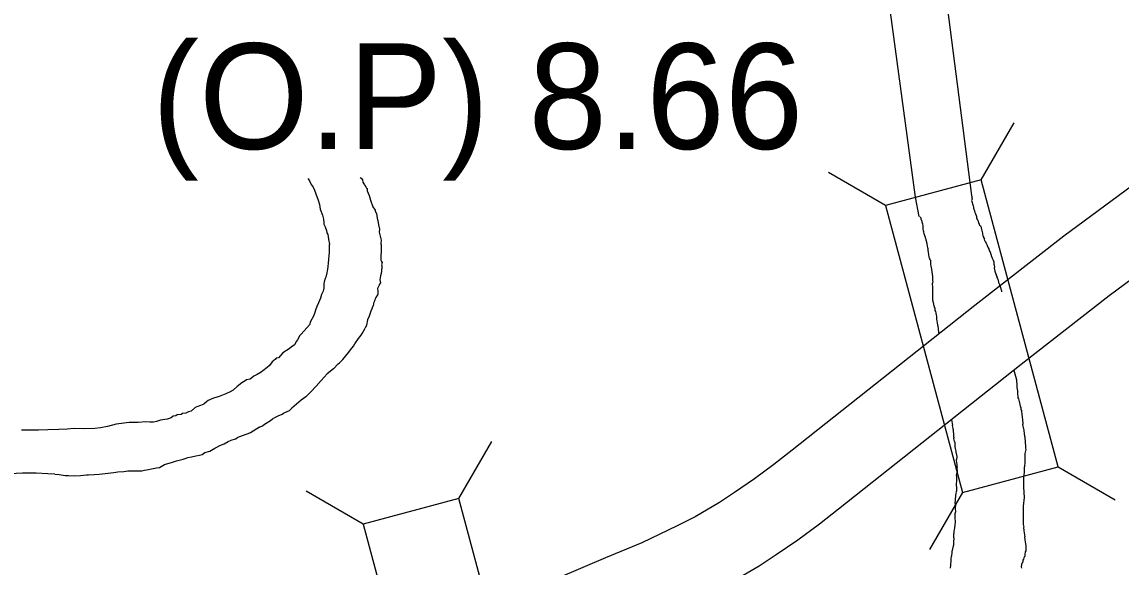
# Model space of a CAD drawing. Extents: x -939622 to -934222, y 1383701 to 1385301.
# Drawn here: x -936032.79 to -936019.6, y 1384124.41 to 1384130.95 of the extents above; entities that cross this region are included whole.
import ezdxf

# ---------------------------------------------------------------- set-up
doc = ezdxf.new("R2010")
doc.units = 0
for name, color, linetype in [('Level 15', 7, 'Continuous'), ('Level 20', 7, 'Continuous'), ('Level 25', 7, 'Continuous'), ('Level 9', 7, 'Continuous')]:
    doc.layers.add(name, color=color, linetype=linetype)

msp = doc.modelspace()

# ---------------------------------------------------------------- linework, layer by layer
at = {"layer": 'Level 15'}
for points in [[(-936017.163, 1384130.687), (-936020.292, 1384128.377), (-936021.36, 1384127.544), (-936023.552, 1384125.807), (-936023.769, 1384125.636), (-936024.002, 1384125.463), (-936024.244, 1384125.3), (-936024.424, 1384125.179), (-936024.715, 1384125.009), (-936024.929, 1384124.899), (-936025.355, 1384124.698), (-936025.789, 1384124.518), (-936026.362, 1384124.274), (-936027.23, 1384123.933), (-936028.386, 1384123.474), (-936029.74, 1384122.918), (-936030.12, 1384122.777), (-936030.481, 1384122.652), (-936031.087, 1384122.468), (-936031.435, 1384122.369), (-936031.903, 1384122.252), (-936032.777, 1384122.046), (-936033.083, 1384121.968), (-936036.154, 1384121.324)], [(-936016.665, 1384129.936), (-936019.748, 1384127.66), (-936020.803, 1384126.837), (-936022.995, 1384125.1), (-936023.223, 1384124.921), (-936023.481, 1384124.728), (-936023.743, 1384124.552), (-936023.947, 1384124.416), (-936024.281, 1384124.22), (-936024.531, 1384124.092), (-936024.99, 1384123.875), (-936025.44, 1384123.688), (-936026.022, 1384123.441), (-936026.899, 1384123.096), (-936028.049, 1384122.639), (-936029.412, 1384122.08), (-936029.816, 1384121.93), (-936030.202, 1384121.796), (-936030.833, 1384121.605), (-936031.203, 1384121.5), (-936031.69, 1384121.378), (-936032.562, 1384121.172), (-936033.438, 1384120.954), (-936035.713, 1384120.501)]]:
    msp.add_lwpolyline(points, dxfattribs=at)
at = {"layer": 'Level 20'}
for p, q in [((-936021.282, 1384129.052), (-936020.886, 1384129.738)), ((-936022.429, 1384128.744), (-936023.115, 1384129.14)), ((-936027.551, 1384125.228), (-936027.155, 1384125.914)), ((-936020.359, 1384125.609), (-936019.673, 1384125.213)), ((-936028.698, 1384124.92), (-936029.384, 1384125.316)), ((-936021.506, 1384125.302), (-936021.902, 1384124.616))]:
    msp.add_line(p, q, dxfattribs=at)
for points in [[(-936020.359, 1384125.609), (-936021.282, 1384129.052), (-936022.429, 1384128.744), (-936021.506, 1384125.302)], [(-936026.628, 1384121.785), (-936027.551, 1384125.228), (-936028.698, 1384124.92), (-936027.775, 1384121.478)]]:
    msp.add_lwpolyline(points, close=True, dxfattribs=at)
at = {"layer": 'Level 9'}
for points in [[(-936023.856, 1384134.913), (-936023.731, 1384134.729), (-936023.591, 1384134.576), (-936023.45, 1384134.359), (-936023.316, 1384134.124), (-936023.185, 1384133.94), (-936023.066, 1384133.765), (-936022.965, 1384133.519), (-936022.868, 1384133.31), (-936022.782, 1384133.054), (-936022.701, 1384132.853), (-936022.618, 1384132.61), (-936022.556, 1384132.404), (-936022.075, 1384128.847)], [(-936021.902, 1384132.666), (-936021.902, 1384132.66), (-936021.901, 1384132.642), (-936021.897, 1384132.612), (-936021.893, 1384132.597), (-936021.893, 1384132.591), (-936021.885, 1384132.555), (-936021.881, 1384132.54), (-936021.878, 1384132.522), (-936021.875, 1384132.522), (-936021.874, 1384132.501), (-936021.87, 1384132.498), (-936021.867, 1384132.481), (-936021.866, 1384132.472), (-936021.86, 1384132.442), (-936021.397, 1384128.867)], [(-936029.359, 1384129.07), (-936029.358, 1384129.067), (-936029.345, 1384129.043), (-936029.322, 1384128.996), (-936029.299, 1384128.967), (-936029.283, 1384128.931), (-936029.266, 1384128.887), (-936029.241, 1384128.81), (-936029.238, 1384128.81), (-936029.224, 1384128.759), (-936029.216, 1384128.703), (-936029.188, 1384128.631), (-936029.177, 1384128.581), (-936029.172, 1384128.536), (-936029.171, 1384128.521), (-936029.155, 1384128.488), (-936029.138, 1384128.444), (-936029.134, 1384128.417), (-936029.124, 1384128.399), (-936029.12, 1384128.375), (-936029.115, 1384128.339), (-936029.104, 1384128.28), (-936029.106, 1384128.268), (-936029.108, 1384128.243), (-936029.106, 1384128.204), (-936029.108, 1384128.18), (-936029.11, 1384128.144), (-936029.117, 1384128.098), (-936029.121, 1384128.053), (-936029.125, 1384128.014), (-936029.126, 1384127.978), (-936029.132, 1384127.962), (-936029.137, 1384127.938), (-936029.146, 1384127.886), (-936029.154, 1384127.868), (-936029.168, 1384127.831), (-936029.17, 1384127.807), (-936029.172, 1384127.783), (-936029.173, 1384127.753), (-936029.178, 1384127.716), (-936029.2, 1384127.676), (-936029.213, 1384127.633), (-936029.235, 1384127.578), (-936029.254, 1384127.532), (-936029.27, 1384127.489), (-936029.281, 1384127.459), (-936029.297, 1384127.416), (-936029.33, 1384127.351), (-936029.343, 1384127.314), (-936029.406, 1384127.239), (-936029.446, 1384127.195), (-936029.458, 1384127.186), (-936029.486, 1384127.133), (-936029.5, 1384127.115), (-936029.525, 1384127.071), (-936029.563, 1384127.045), (-936029.589, 1384127.023), (-936029.665, 1384126.975), (-936029.716, 1384126.918), (-936029.743, 1384126.911), (-936029.752, 1384126.902)], [(-936028.733, 1384129.082), (-936028.724, 1384129.074)], [(-936028.724, 1384129.074), (-936028.708, 1384129.053), (-936028.705, 1384129.05), (-936028.701, 1384129.024), (-936028.691, 1384129.006), (-936028.681, 1384128.994), (-936028.678, 1384128.985), (-936028.665, 1384128.968), (-936028.659, 1384128.953), (-936028.652, 1384128.95), (-936028.651, 1384128.922)], [(-936028.651, 1384128.922), (-936028.628, 1384128.865), (-936028.611, 1384128.811), (-936028.581, 1384128.728), (-936028.554, 1384128.688)], [(-936022.075, 1384128.847), (-936022.029, 1384128.615)], [(-936021.397, 1384128.867), (-936021.396, 1384128.854), (-936021.396, 1384128.839), (-936021.392, 1384128.824), (-936021.394, 1384128.812), (-936021.397, 1384128.805), (-936021.379, 1384128.743), (-936021.376, 1384128.725), (-936021.373, 1384128.725), (-936021.376, 1384128.725), (-936021.375, 1384128.713), (-936021.362, 1384128.681), (-936021.358, 1384128.66), (-936021.354, 1384128.657), (-936021.351, 1384128.645), (-936021.344, 1384128.627), (-936021.34, 1384128.612), (-936021.34, 1384128.606), (-936021.337, 1384128.606), (-936021.337, 1384128.603), (-936021.337, 1384128.591), (-936021.333, 1384128.588), (-936021.33, 1384128.586), (-936021.33, 1384128.579), (-936021.324, 1384128.571), (-936021.313, 1384128.541), (-936021.313, 1384128.535), (-936021.31, 1384128.532), (-936021.303, 1384128.511), (-936021.29, 1384128.5), (-936021.284, 1384128.485), (-936021.284, 1384128.482), (-936021.283, 1384128.479), (-936021.28, 1384128.458), (-936021.276, 1384128.443), (-936021.272, 1384128.434), (-936021.268, 1384128.411), (-936021.261, 1384128.378), (-936021.255, 1384128.375), (-936021.254, 1384128.36), (-936021.244, 1384128.342), (-936021.247, 1384128.336), (-936021.241, 1384128.33), (-936021.241, 1384128.327), (-936021.237, 1384128.322), (-936021.231, 1384128.304), (-936021.228, 1384128.307), (-936021.231, 1384128.307), (-936021.224, 1384128.292), (-936021.214, 1384128.277), (-936021.211, 1384128.265), (-936021.198, 1384128.236), (-936021.191, 1384128.227), (-936021.191, 1384128.221), (-936021.181, 1384128.198), (-936021.178, 1384128.198), (-936021.171, 1384128.174), (-936021.164, 1384128.15), (-936021.164, 1384128.147), (-936021.161, 1384128.147), (-936021.15, 1384128.115), (-936021.137, 1384128.091), (-936021.14, 1384128.091), (-936021.13, 1384128.07), (-936021.127, 1384128.067), (-936021.13, 1384128.067), (-936021.129, 1384128.04), (-936021.126, 1384128.04), (-936021.129, 1384128.04), (-936021.125, 1384128.028), (-936021.124, 1384128.004), (-936021.127, 1384127.995), (-936021.119, 1384127.959), (-936021.105, 1384127.921), (-936021.102, 1384127.921)], [(-936028.554, 1384128.688), (-936028.553, 1384128.678), (-936028.54, 1384128.648), (-936028.537, 1384128.648), (-936028.537, 1384128.645), (-936028.533, 1384128.627), (-936028.533, 1384128.618), (-936028.525, 1384128.574), (-936028.524, 1384128.568), (-936028.524, 1384128.566)], [(-936028.524, 1384128.566), (-936028.514, 1384128.515), (-936028.503, 1384128.463), (-936028.505, 1384128.427), (-936028.483, 1384128.33)], [(-936022.02, 1384128.615), (-936022.017, 1384128.612), (-936022.013, 1384128.606), (-936022.007, 1384128.598), (-936022.006, 1384128.586), (-936022, 1384128.565), (-936021.996, 1384128.556), (-936021.993, 1384128.55), (-936021.986, 1384128.526), (-936021.986, 1384128.523), (-936021.982, 1384128.505), (-936021.982, 1384128.499), (-936021.983, 1384128.463), (-936021.979, 1384128.445), (-936021.976, 1384128.433), (-936021.975, 1384128.427), (-936021.969, 1384128.41), (-936021.958, 1384128.377), (-936021.958, 1384128.371), (-936021.955, 1384128.371), (-936021.954, 1384128.359), (-936021.951, 1384128.353), (-936021.947, 1384128.332), (-936021.94, 1384128.308), (-936021.94, 1384128.302), (-936021.937, 1384128.303), (-936021.933, 1384128.291), (-936021.932, 1384128.258), (-936021.928, 1384128.243), (-936021.924, 1384128.228), (-936021.921, 1384128.216), (-936021.921, 1384128.21), (-936021.919, 1384128.183), (-936021.915, 1384128.159), (-936021.911, 1384128.126), (-936021.905, 1384128.12), (-936021.904, 1384128.108), (-936021.901, 1384128.102), (-936021.891, 1384128.088), (-936021.889, 1384128.04), (-936021.885, 1384128.019), (-936021.88, 1384127.98), (-936021.876, 1384127.944), (-936021.872, 1384127.926), (-936021.867, 1384127.89), (-936021.867, 1384127.884), (-936021.866, 1384127.863), (-936021.865, 1384127.845), (-936021.862, 1384127.83), (-936021.87, 1384127.806), (-936021.869, 1384127.797), (-936021.868, 1384127.772), (-936021.867, 1384127.748), (-936021.867, 1384127.751), (-936021.868, 1384127.709), (-936021.867, 1384127.67), (-936021.866, 1384127.643), (-936021.865, 1384127.637), (-936021.867, 1384127.604), (-936021.864, 1384127.604), (-936021.863, 1384127.583), (-936021.86, 1384127.583), (-936021.853, 1384127.556), (-936021.842, 1384127.515), (-936021.839, 1384127.515), (-936021.837, 1384127.485), (-936021.831, 1384127.473), (-936021.827, 1384127.458), (-936021.827, 1384127.443), (-936021.823, 1384127.44), (-936021.819, 1384127.41), (-936021.818, 1384127.383), (-936021.818, 1384127.38), (-936021.814, 1384127.359), (-936021.81, 1384127.338), (-936021.806, 1384127.308), (-936021.802, 1384127.296), (-936021.798, 1384127.27), (-936021.797, 1384127.258), (-936021.79, 1384127.203)], [(-936028.483, 1384128.33), (-936028.485, 1384128.289), (-936028.485, 1384128.28), (-936028.484, 1384128.277), (-936028.482, 1384128.223), (-936028.484, 1384128.205), (-936028.483, 1384128.184), (-936028.485, 1384128.148), (-936028.485, 1384128.145), (-936028.487, 1384128.123), (-936028.486, 1384128.108), (-936028.486, 1384128.105), (-936028.485, 1384128.09), (-936028.478, 1384128.073), (-936028.472, 1384128.061), (-936028.477, 1384128.033), (-936028.476, 1384128.021), (-936028.474, 1384127.985), (-936028.477, 1384127.985), (-936028.479, 1384127.958), (-936028.484, 1384127.928), (-936028.489, 1384127.9), (-936028.499, 1384127.855), (-936028.499, 1384127.852), (-936028.499, 1384127.855), (-936028.491, 1384127.819), (-936028.502, 1384127.8), (-936028.508, 1384127.788), (-936028.519, 1384127.764), (-936028.527, 1384127.751), (-936028.523, 1384127.718), (-936028.524, 1384127.676), (-936028.527, 1384127.673), (-936028.546, 1384127.639), (-936028.555, 1384127.623), (-936028.56, 1384127.608), (-936028.563, 1384127.605), (-936028.565, 1384127.587), (-936028.573, 1384127.574), (-936028.573, 1384127.571), (-936028.573, 1384127.574), (-936028.573, 1384127.571), (-936028.576, 1384127.562), (-936028.578, 1384127.544), (-936028.589, 1384127.516), (-936028.596, 1384127.504)], [(-936021.102, 1384127.921), (-936021.102, 1384127.906), (-936021.095, 1384127.894), (-936021.095, 1384127.882), (-936021.088, 1384127.87), (-936021.082, 1384127.856), (-936021.078, 1384127.85), (-936021.074, 1384127.823), (-936021.064, 1384127.799), (-936021.061, 1384127.793), (-936021.057, 1384127.784), (-936021.054, 1384127.775), (-936021.043, 1384127.731), (-936021.04, 1384127.725), (-936021.038, 1384127.707)], [(-936028.596, 1384127.504), (-936028.608, 1384127.477), (-936028.627, 1384127.418), (-936028.646, 1384127.371), (-936028.658, 1384127.307), (-936028.673, 1384127.273)], [(-936028.998, 1384126.845), (-936028.983, 1384126.857), (-936028.943, 1384126.898), (-936028.906, 1384126.939), (-936028.872, 1384126.986), (-936028.849, 1384127.011), (-936028.815, 1384127.055), (-936028.798, 1384127.085), (-936028.753, 1384127.148), (-936028.722, 1384127.188), (-936028.71, 1384127.207), (-936028.694, 1384127.235), (-936028.673, 1384127.273)], [(-936028.659, 1384127.299), (-936028.658, 1384127.3)], [(-936029.752, 1384126.902), (-936029.792, 1384126.867), (-936029.824, 1384126.826), (-936029.852, 1384126.801), (-936029.905, 1384126.759), (-936029.925, 1384126.746), (-936029.972, 1384126.717), (-936030.01, 1384126.697), (-936030.054, 1384126.662), (-936030.098, 1384126.651), (-936030.116, 1384126.641), (-936030.157, 1384126.616), (-936030.212, 1384126.571), (-936030.261, 1384126.53), (-936030.296, 1384126.51), (-936030.346, 1384126.484), (-936030.388, 1384126.467), (-936030.429, 1384126.453), (-936030.497, 1384126.432), (-936030.559, 1384126.405), (-936030.58, 1384126.389), (-936030.611, 1384126.36), (-936030.65, 1384126.344), (-936030.694, 1384126.33), (-936030.715, 1384126.32), (-936030.764, 1384126.278), (-936030.797, 1384126.268), (-936030.826, 1384126.251), (-936030.868, 1384126.247), (-936030.885, 1384126.237), (-936030.93, 1384126.232), (-936030.948, 1384126.222), (-936030.978, 1384126.215), (-936031.004, 1384126.198), (-936031.051, 1384126.181), (-936031.132, 1384126.169), (-936031.179, 1384126.151), (-936031.215, 1384126.144), (-936031.26, 1384126.145), (-936031.306, 1384126.15)], [(-936028.998, 1384126.845), (-936029.056, 1384126.785), (-936029.13, 1384126.726), (-936029.203, 1384126.643), (-936029.262, 1384126.577), (-936029.326, 1384126.508), (-936029.388, 1384126.449), (-936029.444, 1384126.409), (-936029.554, 1384126.312)], [(-936020.889, 1384126.769), (-936020.857, 1384126.652), (-936020.854, 1384126.585), (-936020.854, 1384126.582), (-936020.853, 1384126.573), (-936020.853, 1384126.567), (-936020.853, 1384126.555), (-936020.852, 1384126.549), (-936020.852, 1384126.54), (-936020.848, 1384126.522), (-936020.847, 1384126.504), (-936020.846, 1384126.483), (-936020.846, 1384126.48), (-936020.842, 1384126.456), (-936020.841, 1384126.438), (-936020.835, 1384126.424), (-936020.827, 1384126.394), (-936020.817, 1384126.358), (-936020.809, 1384126.322), (-936020.806, 1384126.323), (-936020.805, 1384126.292), (-936020.799, 1384126.287), (-936020.798, 1384126.284), (-936020.799, 1384126.287), (-936020.798, 1384126.284), (-936020.798, 1384126.281), (-936020.793, 1384126.233), (-936020.792, 1384126.212), (-936020.789, 1384126.197), (-936020.788, 1384126.179), (-936020.787, 1384126.164), (-936020.783, 1384126.137), (-936020.782, 1384126.122)], [(-936029.943, 1384126.085), (-936029.935, 1384126.089), (-936029.909, 1384126.102), (-936029.882, 1384126.119), (-936029.862, 1384126.132), (-936029.812, 1384126.164), (-936029.789, 1384126.183), (-936029.76, 1384126.202), (-936029.721, 1384126.219), (-936029.671, 1384126.242), (-936029.657, 1384126.252), (-936029.639, 1384126.262), (-936029.583, 1384126.286), (-936029.572, 1384126.295), (-936029.554, 1384126.312)], [(-936031.306, 1384126.15), (-936031.401, 1384126.141), (-936031.506, 1384126.139), (-936031.664, 1384126.12), (-936031.768, 1384126.092), (-936031.853, 1384126.077), (-936031.92, 1384126.07), (-936032.043, 1384126.063), (-936032.168, 1384126.068), (-936032.251, 1384126.059), (-936032.35, 1384126.056), (-936032.483, 1384126.054), (-936032.594, 1384126.047), (-936032.691, 1384126.049), (-936032.8, 1384126.048)], [(-936021.64, 1384126.174), (-936021.626, 1384126.108), (-936021.629, 1384126.105), (-936021.622, 1384126.073), (-936021.621, 1384126.066), (-936021.621, 1384126.057), (-936021.618, 1384126.055), (-936021.617, 1384126.043), (-936021.617, 1384126.04), (-936021.615, 1384125.997), (-936021.614, 1384125.967), (-936021.611, 1384125.965), (-936021.61, 1384125.953), (-936021.613, 1384125.952), (-936021.609, 1384125.928), (-936021.606, 1384125.92), (-936021.599, 1384125.902), (-936021.598, 1384125.887), (-936021.598, 1384125.875), (-936021.597, 1384125.869), (-936021.597, 1384125.86), (-936021.597, 1384125.848), (-936021.596, 1384125.827), (-936021.585, 1384125.797), (-936021.585, 1384125.785), (-936021.576, 1384125.734), (-936021.576, 1384125.722), (-936021.576, 1384125.713), (-936021.578, 1384125.704)], [(-936029.943, 1384126.085), (-936030.05, 1384126.018), (-936030.195, 1384125.966), (-936030.212, 1384125.956)], [(-936020.782, 1384126.122), (-936020.785, 1384126.116), (-936020.781, 1384126.095), (-936020.77, 1384126.05), (-936020.77, 1384126.044), (-936020.765, 1384126.005), (-936020.761, 1384125.975), (-936020.757, 1384125.963), (-936020.752, 1384125.849), (-936020.751, 1384125.831), (-936020.748, 1384125.816), (-936020.758, 1384125.77), (-936020.76, 1384125.767), (-936020.76, 1384125.764), (-936020.759, 1384125.677), (-936020.759, 1384125.662), (-936020.763, 1384125.611), (-936020.765, 1384125.601), (-936020.767, 1384125.577), (-936020.767, 1384125.575)], [(-936032.401, 1384125.519), (-936032.347, 1384125.515), (-936032.274, 1384125.506), (-936032.235, 1384125.505), (-936032.163, 1384125.499), (-936032.091, 1384125.503), (-936032.019, 1384125.512), (-936031.995, 1384125.513), (-936031.926, 1384125.516), (-936031.866, 1384125.519), (-936031.795, 1384125.528), (-936031.693, 1384125.541), (-936031.642, 1384125.547), (-936031.573, 1384125.553), (-936031.523, 1384125.561), (-936031.402, 1384125.56), (-936031.354, 1384125.562), (-936031.324, 1384125.567), (-936031.277, 1384125.578), (-936031.238, 1384125.586), (-936031.179, 1384125.597), (-936031.143, 1384125.602), (-936031.084, 1384125.635), (-936030.986, 1384125.663), (-936030.939, 1384125.68), (-936030.858, 1384125.699), (-936030.823, 1384125.712), (-936030.802, 1384125.719), (-936030.758, 1384125.727), (-936030.707, 1384125.742), (-936030.662, 1384125.747), (-936030.63, 1384125.757), (-936030.598, 1384125.78), (-936030.538, 1384125.797), (-936030.48, 1384125.833), (-936030.456, 1384125.843), (-936030.421, 1384125.863), (-936030.368, 1384125.886), (-936030.318, 1384125.913), (-936030.283, 1384125.929), (-936030.232, 1384125.946), (-936030.212, 1384125.956)], [(-936021.578, 1384125.704), (-936021.578, 1384125.698), (-936021.581, 1384125.692), (-936021.583, 1384125.686), (-936021.575, 1384125.635), (-936021.575, 1384125.626), (-936021.575, 1384125.623), (-936021.574, 1384125.617), (-936021.571, 1384125.605), (-936021.573, 1384125.593), (-936021.572, 1384125.557), (-936021.581, 1384125.505), (-936021.578, 1384125.499), (-936021.578, 1384125.496), (-936021.577, 1384125.481), (-936021.577, 1384125.475), (-936021.58, 1384125.466), (-936021.579, 1384125.451), (-936021.578, 1384125.433), (-936021.583, 1384125.409), (-936021.583, 1384125.4), (-936021.577, 1384125.349), (-936021.577, 1384125.343), (-936021.577, 1384125.34), (-936021.577, 1384125.333), (-936021.579, 1384125.321), (-936021.587, 1384125.297), (-936021.584, 1384125.288), (-936021.589, 1384125.273), (-936021.589, 1384125.27), (-936021.592, 1384125.264), (-936021.591, 1384125.252), (-936021.593, 1384125.224), (-936021.595, 1384125.203), (-936021.597, 1384125.176), (-936021.596, 1384125.158), (-936021.592, 1384125.137), (-936021.595, 1384125.134), (-936021.594, 1384125.116), (-936021.594, 1384125.104), (-936021.589, 1384125.074), (-936021.589, 1384125.068), (-936021.597, 1384125.043), (-936021.599, 1384125.019), (-936021.598, 1384124.998), (-936021.597, 1384124.986), (-936021.596, 1384124.962), (-936021.593, 1384124.947), (-936021.596, 1384124.947), (-936021.597, 1384124.908), (-936021.599, 1384124.896), (-936021.602, 1384124.887), (-936021.604, 1384124.874), (-936021.607, 1384124.856), (-936021.609, 1384124.832), (-936021.611, 1384124.814), (-936021.613, 1384124.802), (-936021.615, 1384124.763), (-936021.611, 1384124.754), (-936021.61, 1384124.739), (-936021.613, 1384124.72), (-936021.615, 1384124.708), (-936021.615, 1384124.699), (-936021.614, 1384124.684), (-936021.616, 1384124.666), (-936021.619, 1384124.66), (-936021.627, 1384124.626), (-936021.626, 1384124.623), (-936021.629, 1384124.605), (-936021.634, 1384124.593), (-936021.636, 1384124.569), (-936021.638, 1384124.554), (-936021.638, 1384124.542), (-936021.643, 1384124.529), (-936021.646, 1384124.514), (-936021.648, 1384124.493), (-936021.647, 1384124.484), (-936021.651, 1384124.427), (-936021.654, 1384124.423), (-936021.651, 1384124.424), (-936021.655, 1384124.393)], [(-936032.401, 1384125.519), (-936032.482, 1384125.525), (-936032.624, 1384125.532), (-936032.787, 1384125.532), (-936032.938, 1384125.525), (-936033.14, 1384125.525), (-936033.438, 1384125.518), (-936033.634, 1384125.525), (-936033.871, 1384125.52), (-936033.991, 1384125.527), (-936034.086, 1384125.539), (-936034.164, 1384125.551), (-936034.28, 1384125.563), (-936034.332, 1384125.563), (-936034.446, 1384125.56), (-936034.548, 1384125.553), (-936034.727, 1384125.543)], [(-936020.767, 1384125.575), (-936020.768, 1384125.549), (-936020.775, 1384125.468), (-936020.775, 1384125.364), (-936020.768, 1384125.241), (-936020.778, 1384125.137), (-936020.78, 1384125.023), (-936020.777, 1384124.916)], [(-936020.777, 1384124.916), (-936020.772, 1384124.884), (-936020.775, 1384124.878), (-936020.771, 1384124.848), (-936020.771, 1384124.842), (-936020.758, 1384124.767), (-936020.761, 1384124.767), (-936020.761, 1384124.761), (-936020.76, 1384124.74), (-936020.76, 1384124.731), (-936020.756, 1384124.707), (-936020.752, 1384124.686), (-936020.748, 1384124.665), (-936020.747, 1384124.644), (-936020.748, 1384124.611), (-936020.748, 1384124.602), (-936020.753, 1384124.59), (-936020.753, 1384124.587), (-936020.758, 1384124.557), (-936020.76, 1384124.535), (-936020.763, 1384124.532), (-936020.768, 1384124.52), (-936020.771, 1384124.517), (-936020.773, 1384124.502), (-936020.776, 1384124.502), (-936020.782, 1384124.489), (-936020.784, 1384124.465), (-936020.789, 1384124.456), (-936020.798, 1384124.437), (-936020.802, 1384124.407), (-936020.8, 1384124.394)]]:
    msp.add_lwpolyline(points, dxfattribs=at)

# ---------------------------------------------------------------- texts
at = {"layer": 'Level 25'}
msp.add_text('(O.P) 8.66', height=1.2672, dxfattribs=at).set_placement((-936031.234, 1384129.424))

doc.saveas('drawing.dxf')
